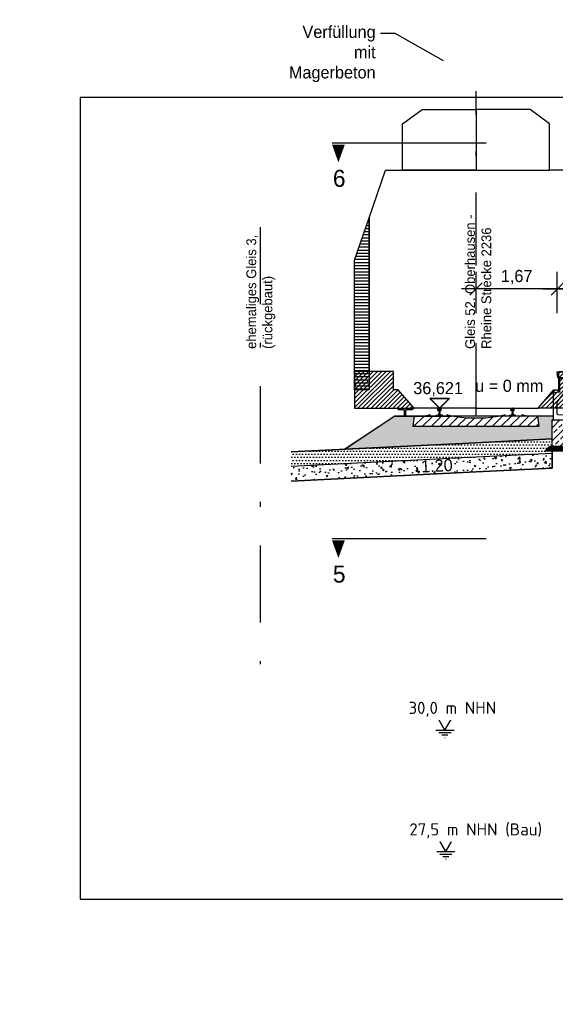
# Model space of a CAD drawing. Extents: x -805 to 3526, y -961 to 1039.
# Tile 461 of 473: x 1576 to 1587, y 24 to 45. Entities that reach past the tile are written whole.
import ezdxf
from ezdxf import colors
from ezdxf.entities.mleader import LeaderData, LeaderLine
from ezdxf.enums import TextEntityAlignment as Align
from ezdxf.math import Vec2, Vec3

# ---------------------------------------------------------------- set-up
doc = ezdxf.new("R2010")
doc.units = 0
for name, pattern in [('ACAD_ISO10W100', [18, 12, -3, 0, -3]), ('AUSGEZOGEN', [2, 1, 1]), ('STRICHPUNKT', [1, 0.5, -0.25, 0, -0.25]), ('STRICHPUNKT2', [12.7, 6.35, -3.175, 0, -3.175]), ('STRICHPUNKTX2', [50.8, 25.4, -12.7, 0, -12.7])]:
    doc.linetypes.add(name, pattern=pattern)
doc.layers.get('0').update_dxf_attribs({"color": 251})
for name, color, linetype, lineweight in [('EB-2236S-BETTUNG-LIN', 5, 'Continuous', 25), ('EB-2236S-BETTUNG-SRA', 7, 'Continuous', 25), ('EB-2236S-BSTG-FUND-SRA', 7, 'Continuous', 25), ('EB-2236S-BSTG-SAUB-SRA', 7, 'Continuous', 25), ('EB-2236S-FSS-LIN', 5, 'Continuous', 35), ('EB-2236S-FSS-SRA', 7, 'Continuous', 25), ('EB-2236S-GLEIS-LIN', 7, 'Continuous', 25), ('EB-2236S-GLEISACHSE-LIN', 7, 'STRICHPUNKT', 25), ('EB-2236S-PLANUM-LIN', 12, 'Continuous', 35), ('EB-2236S-PSS-LIN', 5, 'Continuous', 25), ('EB-2236S-PSS-SRA', 7, 'Continuous', 25), ('EB-2236S-Q-BAHNSTEIG-LIN', 162, 'Continuous', 25), ('EB-2236S-SCHWELLE-LIN', 7, 'Continuous', 25), ('EB-2236S-SCHWELLE-SRA', 7, 'Continuous', 18), ('TTK-B-Bestand', 252, 'Continuous', 35), ('TTK-P-Treppe oben', 12, 'Continuous', 25)]:
    doc.layers.add(name, color=color, linetype=linetype, lineweight=lineweight)
for name, color, linetype in [('Lichtraumprofil', 9, 'Continuous'), ('Schnitt 3 m', 251, 'Continuous'), ('TTK-P-Entwässerung Höhe', 5, 'Continuous'), ('TTK-P-Gleisachse', 250, 'Continuous'), ('TTK-P-TEXT', 12, 'AUSGEZOGEN'), ('TTK-P-Verm', 251, 'Continuous'), ('TTK-P-Verm-ProVI', 112, 'Continuous'), ('TTK-Schnittlinien 200', 3, 'Continuous')]:
    doc.layers.add(name, color=color, linetype=linetype)
doc.styles.add('AKG DIN 6776', font='AKG_DIN67.TTF')
doc.styles.add('AKGDIN6776', font='AKG_DIN67.TTF', dxfattribs={"height": 2.5})
doc.styles.add('ISOCPEUR', font='isocpeur.ttf', dxfattribs={"height": 3.5})
doc.styles.get("Standard").update_dxf_attribs({"font": 'arial.ttf'})
doc.styles.add('TTK AKG DIN 6776', font='AKG_DIN67.TTF', dxfattribs={"height": 0.25})
doc.dimstyles.new('TTK', dxfattribs={"dimtxt": 2.5, "dimasz": 2.5, "dimexe": 3.5, "dimexo": 0.1, "dimgap": 1, "dimtad": 1, "dimzin": 0, "dimtxsty": 'AKG DIN 6776', "dimblk": 'OBLIQUE', "dimcen": -0.09, "dimdle": 3, "dimclrd": 256, "dimclre": 256, "dimclrt": 256, "dimadec": 3, "dimazin": 0, "dimtfac": 1, "dimtofl": 0, "dimtmove": 0, "dimatfit": 3, "dimldrblk": 'OBLIQUE', "dimfxl": 7, "dimfxlon": 1, "dimtolj": 1, "dimtzin": 0, "dimlwd": -1, "dimlwe": -1, "dimarcsym": 0})
doc.dimstyles.new('TTK$6', dxfattribs={"dimtxt": 2.5, "dimasz": 2.5, "dimexe": 3.5, "dimexo": 0.1, "dimgap": 1, "dimtad": 1, "dimzin": 0, "dimtxsty": 'AKG DIN 6776', "dimblk": 'OBLIQUE', "dimcen": -0.09, "dimdle": 3, "dimse1": 1, "dimse2": 1, "dimclrd": 256, "dimclre": 256, "dimclrt": 256, "dimadec": 3, "dimazin": 0, "dimtfac": 1, "dimtofl": 0, "dimtmove": 0, "dimatfit": 3, "dimldrblk": 'OBLIQUE', "dimfxl": 7, "dimfxlon": 1, "dimtolj": 1, "dimtzin": 0, "dimlwd": -1, "dimlwe": -1, "dimarcsym": 0})
pattern_1 = [(0, (-620.239846, 50.22719), (1e-17, 0.0635), [])]
pattern_2 = [(45, (-620.239846, 50.867296), (-0.0449012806, 0.0449012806), [])]

# ---------------------------------------------------------------- blocks, each defined once
blk = doc.blocks.new('PVI_QPZEI_HOE')
for p, q in [((-0.2, 0.2), (0, 0)), ((-0.2, 0.2), (0.2, 0.2)), ((0.2, 0.2), (0, 0))]:
    blk.add_line(p, q)
blk = doc.blocks.new('S54')
at = {"color": 0}
for p, q in [((-0.063, 0.001), (-0.051, 0.013)), ((-0.063, 0.01), (-0.062, 0.011)), ((-0.063, 0), (-0.063, 0.01)), ((-0.063, 0), (0.062, 0)), ((-0.062, 0.011), (-0.061, 0.012)), ((-0.061, 0.012), (-0.06, 0.012)), ((-0.06, 0.012), (-0.045, 0.013)), ((-0.055, 0), (-0.04, 0.015)), ((-0.046, 0), (-0.026, 0.02)), ((-0.045, 0.013), (-0.042, 0.014)), ((-0.042, 0.014), (-0.016, 0.024)), ((-0.037, 0), (0.009, 0.046)), ((-0.034, 0.119), (0.002, 0.154)), ((-0.034, 0.128), (-0.007, 0.154)), ((-0.034, 0.14), (-0.032, 0.145)), ((-0.034, 0.116), (-0.034, 0.14)), ((-0.033, 0.112), (-0.034, 0.116)), ((-0.034, 0.136), (-0.016, 0.153)), ((-0.033, 0.111), (-0.033, 0.112)), ((-0.031, 0.111), (-0.033, 0.111)), ((-0.032, 0.111), (0.011, 0.154)), ((-0.032, 0.145), (-0.031, 0.147)), ((-0.031, 0.147), (-0.03, 0.149)), ((-0.015, 0.105), (-0.031, 0.111)), ((-0.03, 0.149), (-0.028, 0.151)), ((-0.028, 0.151), (-0.025, 0.152)), ((-0.028, 0), (0.01, 0.038)), ((-0.026, 0.109), (0.019, 0.153)), ((-0.025, 0.152), (-0.024, 0.152)), ((-0.024, 0.152), (-0.021, 0.153)), ((-0.021, 0.153), (-0.017, 0.153)), ((-0.019, 0.106), (0.026, 0.151)), ((-0.019, 0), (0.011, 0.031)), ((-0.017, 0.153), (-0.014, 0.154)), ((-0.016, 0.024), (-0.014, 0.025)), ((-0.014, 0.104), (-0.015, 0.105)), ((-0.014, 0.154), (-0.01, 0.154)), ((-0.013, 0.103), (-0.014, 0.104)), ((-0.014, 0.025), (-0.012, 0.026)), ((-0.013, 0.103), (0.031, 0.148)), ((-0.012, 0.102), (-0.013, 0.103)), ((-0.011, 0.1), (-0.012, 0.102)), ((-0.012, 0.027), (-0.011, 0.031)), ((-0.012, 0.026), (-0.012, 0.027)), ((-0.011, 0.097), (0.033, 0.141)), ((-0.01, 0.097), (-0.011, 0.1)), ((-0.011, 0.031), (-0.01, 0.038)), ((-0.011, 0), (0.014, 0.025)), ((-0.01, 0.154), (-0.006, 0.154)), ((-0.01, 0.095), (-0.01, 0.097)), ((-0.009, 0.091), (-0.01, 0.095)), ((-0.01, 0.036), (0.008, 0.054)), ((-0.01, 0.038), (-0.009, 0.046)), ((-0.009, 0.09), (0.033, 0.133)), ((-0.009, 0.085), (-0.009, 0.091)), ((-0.008, 0.079), (-0.009, 0.085)), ((-0.009, 0.046), (0.008, 0.063)), ((-0.009, 0.046), (-0.008, 0.053)), ((-0.008, 0.082), (0.033, 0.124)), ((-0.008, 0.073), (0.009, 0.091)), ((-0.008, 0.065), (0.008, 0.081)), ((-0.008, 0.079), (-0.008, 0.053)), ((-0.008, 0.056), (0.008, 0.072)), ((-0.006, 0.154), (-0.003, 0.154)), ((-0.003, 0.154), (0, 0.154)), ((-0.002, 0), (0.02, 0.022)), ((0.003, 0.154), (0, 0.154)), ((0.006, 0.154), (0.003, 0.154)), ((0.01, 0.154), (0.006, 0.154)), ((0.007, 0), (0.027, 0.02)), ((0.008, 0.079), (0.009, 0.085)), ((0.008, 0.079), (0.008, 0.053)), ((0.009, 0.046), (0.008, 0.053)), ((0.009, 0.091), (0.01, 0.095)), ((0.009, 0.085), (0.009, 0.091)), ((0.01, 0.038), (0.009, 0.046)), ((0.014, 0.154), (0.01, 0.154)), ((0.01, 0.097), (0.011, 0.1)), ((0.01, 0.095), (0.01, 0.097)), ((0.011, 0.031), (0.01, 0.038)), ((0.011, 0.1), (0.012, 0.102)), ((0.012, 0.027), (0.011, 0.031)), ((0.012, 0.102), (0.013, 0.103)), ((0.012, 0.026), (0.012, 0.027)), ((0.014, 0.025), (0.012, 0.026)), ((0.013, 0.103), (0.014, 0.104)), ((0.017, 0.153), (0.014, 0.154)), ((0.014, 0.104), (0.015, 0.105)), ((0.016, 0.024), (0.014, 0.025)), ((0.015, 0.105), (0.031, 0.111)), ((0.042, 0.014), (0.016, 0.024)), ((0.016, 0), (0.033, 0.017)), ((0.021, 0.153), (0.017, 0.153)), ((0.024, 0.152), (0.021, 0.153)), ((0.025, 0.152), (0.024, 0.152)), ((0.028, 0.151), (0.025, 0.152)), ((0.025, 0), (0.04, 0.015)), ((0.03, 0.149), (0.028, 0.151)), ((0.028, 0.109), (0.033, 0.115)), ((0.031, 0.147), (0.03, 0.149)), ((0.032, 0.145), (0.031, 0.147)), ((0.031, 0.111), (0.033, 0.111)), ((0.033, 0.14), (0.032, 0.145)), ((0.033, 0.116), (0.033, 0.14)), ((0.033, 0.112), (0.033, 0.116)), ((0.033, 0.111), (0.033, 0.112)), ((0.034, 0), (0.046, 0.013)), ((0.045, 0.013), (0.042, 0.014)), ((0.042, 0), (0.054, 0.012)), ((0.06, 0.012), (0.045, 0.013)), ((0.061, 0.012), (0.06, 0.012)), ((0.06, 0), (0.062, 0.003)), ((0.062, 0.011), (0.061, 0.012)), ((0.062, 0.01), (0.062, 0.011)), ((0.062, 0.011), (0.062, 0.011)), ((0.062, 0), (0.062, 0.01))]:
    blk.add_line(p, q, dxfattribs=at)
blk = doc.blocks.new('Pvi_Bstg76l')
at = {"color": 0}
blk.add_line((-0.3, -0.225), (-0.57, -0.905), dxfattribs=at)
for points in [[(0, 0), (-0.3, 0), (-0.3, -0.15), (-0.18, -0.15), (-0.18, -0.12), (-0.015, -0.12)], [(0.08, -0.985), (-0.57, -0.985), (-0.57, -0.905), (-0.02, -0.885), (0, -0.865), (0, -0.625), (-0.3, -0.225), (-0.3, -0.165), (-0.15, -0.165), (-0.15, -0.135), (-0.05, -0.135), (-0.05, -0.42), (0.08, -0.435)]]:
    blk.add_lwpolyline(points, close=True, dxfattribs=at)
blk = doc.blocks.new('_OBLIQUE')
at = {"color": 0, "linetype": 'ByBlock'}
blk.add_line((-0.5, -0.5), (0.5, 0.5), dxfattribs=at)
blk = doc.blocks.new('*D656')
at = {"layer": 'DEFPOINTS', "color": 0}
for p in [(1589.594, 39.076), (1587.468, 37.374), (1589.594, 37.43)]:
    blk.add_point(p, dxfattribs=at)
at = {"layer": 'TTK-P-Verm'}
for p, q in [((1587.468, 38.576), (1587.468, 39.426)), ((1589.594, 38.576), (1589.594, 39.426)), ((1587.168, 39.076), (1589.894, 39.076))]:
    blk.add_line(p, q, dxfattribs=at)
at = {"layer": 'TTK-P-Verm', "xscale": 0.25, "yscale": 0.25, "zscale": 0.25, "rotation": 180}
blk.add_blockref('_OBLIQUE', (1587.468, 39.076), dxfattribs=at)
at = {"layer": 'TTK-P-Verm', "xscale": 0.25, "yscale": 0.25, "zscale": 0.25}
blk.add_blockref('_OBLIQUE', (1589.594, 39.076), dxfattribs=at)
at = {"layer": 'TTK-P-Verm', "insert": (1588.368, 39.32), "char_height": 0.25, "attachment_point": 5, "style": 'AKG DIN 6776'}
blk.add_mtext('\\A1;{\\fArial|b0|i0|c0|p34;≥}2,10', dxfattribs=at)
blk = doc.blocks.new('*D549')
at = {"layer": 'DEFPOINTS', "color": 0}
for p in [(1594.653, 36.74), (1594.306, 36.575), (8.223, 0)]:
    blk.add_point(p, dxfattribs=at)
at = {"layer": 'TTK-B-Bestand', "insert": (1594.109, 36.983), "char_height": 0.25, "attachment_point": 5, "style": 'AKG DIN 6776'}
blk.add_mtext('\\A1;36,588', dxfattribs=at)
blk = doc.blocks.new('*D548')
at = {"layer": 'DEFPOINTS', "color": 0}
for p in [(1585.537, 36.771), (1585.046, 36.614), (-0.868, 0.031)]:
    blk.add_point(p, dxfattribs=at)
at = {"layer": 'TTK-B-Bestand', "insert": (1585.018, 37.014), "char_height": 0.25, "attachment_point": 5, "style": 'AKG DIN 6776'}
blk.add_mtext('\\A1;36,621', dxfattribs=at)
blk = doc.blocks.new('*D650')
at = {"layer": 'DEFPOINTS', "color": 0}
for p in [(1585.797, 39.076), (1585.797, 37.336), (1587.468, 37.336)]:
    blk.add_point(p, dxfattribs=at)
at = {"layer": 'TTK-P-Verm'}
for p, q in [((1585.797, 38.576), (1585.797, 39.426)), ((1587.468, 38.576), (1587.468, 39.426)), ((1587.768, 39.076), (1585.497, 39.076))]:
    blk.add_line(p, q, dxfattribs=at)
at = {"layer": 'TTK-P-Verm', "xscale": 0.25, "yscale": 0.25, "zscale": 0.25, "rotation": 180}
blk.add_blockref('_OBLIQUE', (1585.797, 39.076), dxfattribs=at)
at = {"layer": 'TTK-P-Verm', "xscale": 0.25, "yscale": 0.25, "zscale": 0.25}
blk.add_blockref('_OBLIQUE', (1587.468, 39.076), dxfattribs=at)
at = {"layer": 'TTK-P-Verm', "insert": (1586.633, 39.32), "char_height": 0.25, "attachment_point": 5, "style": 'AKG DIN 6776'}
blk.add_mtext('\\A1;1,67', dxfattribs=at)
blk = doc.blocks.new('_None')
blk = doc.blocks.new('wasser symbol')
at = {"layer": 'TTK-P-TEXT', "color": 5}
for points in [[(-0.153, 0.265), (0.153, 0.265)], [(0, 0), (-0.153, 0.265)], [(0, 0), (0.153, 0.265)], [(-0.188, 0), (0.188, 0)], [(-0.125, -0.05), (0.125, -0.05)], [(-0.062, -0.1), (0.062, -0.1)], [(-0.004, -0.15), (0.004, -0.15)]]:
    blk.add_lwpolyline(points, dxfattribs=at)
blk = doc.blocks.new('Lichtraumprofil Bestand')
at = {"layer": 'Lichtraumprofil', "transparency": 33554559}
h = blk.add_hatch(dxfattribs=at)
h.set_pattern_fill('ANSI31', color=254, scale=0.02, angle=315)
h.set_pattern_definition(pattern_1)
h.paths.add_polyline_path([(-2.2, 3.917), (-2.5, 3.05), (-2.5, 0.38), (-2.2, 0.38)])
h = blk.add_hatch(dxfattribs=at)
h.set_pattern_fill('ANSI31', color=254, scale=0.02, angle=315)
h.set_pattern_definition(pattern_1)
h.paths.add_polyline_path([(2.2, 3.917), (2.5, 3.05), (2.5, 0.38), (2.2, 0.38)])
h = blk.add_hatch(dxfattribs=at)
h.set_pattern_fill('ANSI31', color=254, scale=0.02)
h.set_pattern_definition(pattern_2)
h.paths.add_polyline_path([(-1.6, 0.38), (-1.7, 0.38), (-1.7, 0.76), (-2.2, 0.76), (-2.5, 0.76), (-2.5, 0), (-1.275, 0)])
h = blk.add_hatch(dxfattribs=at)
h.set_pattern_fill('ANSI31', color=254, scale=0.02)
h.set_pattern_definition(pattern_2)
h.paths.add_polyline_path([(1.6, 0.38), (1.7, 0.38), (1.7, 0.76), (2.2, 0.76), (2.5, 0.76), (2.5, 0), (1.275, 0)])
at = {"layer": 'EB-2236S-GLEISACHSE-LIN', "color": 254, "ltscale": 3}
blk.add_line((0, -0.163), (0, 6.524), dxfattribs=at)
at = {"layer": 'Lichtraumprofil', "color": 254}
for p, q in [((-2.2, 3.917), (-1.86, 4.9)), ((-1.86, 4.9), (-1.51, 4.9)), ((-1.615, 4.9), (0, 4.9)), ((1.86, 4.9), (1.51, 4.9)), ((2.2, 3.917), (1.86, 4.9)), ((-2.2, 0.76), (-2.2, 3.917)), ((2.2, 0.76), (2.2, 3.917)), ((-1.7, 0.76), (-2.2, 0.76)), ((-1.7, 0.38), (-1.7, 0.76)), ((-1.6, 0.38), (-1.7, 0.38)), ((-1.275, 0), (-1.6, 0.38)), ((1.275, 0), (1.6, 0.38)), ((0, 0), (-1.275, 0)), ((0, 0), (1.275, 0))]:
    blk.add_line(p, q, dxfattribs=at)
at = {"layer": 'Lichtraumprofil', "color": 254, "flags": 128}
for points in [[(-1.51, 4.9), (-1.51, 5.85), (-1.11, 6.15), (0, 6.15), (0, 4.9), (-1.51, 4.9)], [(1.51, 4.9), (1.51, 5.85), (1.11, 6.15), (0, 6.15), (0, 4.9), (1.51, 4.9)], [(-2.2, 3.917), (-2.2, 0.38), (-2.5, 0.38), (-2.5, 3.05), (-2.2, 3.917)], [(2.2, 3.917), (2.2, 0.38), (2.5, 0.38), (2.5, 3.05), (2.2, 3.917)], [(-2.5, 0.76), (-2.5, 0), (-1.275, 0), (-1.6, 0.38), (-1.7, 0.38), (-1.7, 0.76), (-2.2, 0.76), (-2.2, 0.76), (-2.5, 0.76)], [(2.5, 0.76), (2.5, 0), (1.275, 0), (1.6, 0.38), (1.7, 0.38), (1.7, 0.76), (2.2, 0.76), (2.2, 0.76), (2.5, 0.76)]]:
    blk.add_lwpolyline(points, dxfattribs=at)
blk = doc.blocks.new('*D536')
at = {"layer": 'DEFPOINTS', "color": 0}
for p in [(1593.426, 36.652), (1593.91, 36.652), (733.066, 0.107)]:
    blk.add_point(p, dxfattribs=at)
at = {"layer": 'TTK-P-TEXT', "insert": (1594.454, 36.896), "char_height": 0.25, "attachment_point": 5, "style": 'AKG DIN 6776'}
blk.add_mtext('\\A1;36,589', dxfattribs=at)

msp = doc.modelspace()

# ---------------------------------------------------------------- hatches: boundary and pattern name
at = {"layer": 'EB-2236S-BETTUNG-SRA'}
h = msp.add_hatch(dxfattribs=at)
h.set_pattern_fill('HEX', color=251, scale=0.008, style=0)
h.set_pattern_definition([(0, (-346.61353, -40.45966), (0, 0.0439940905), [0.0254, -0.0508]), (120, (-346.61353, -40.45966), (-0.0381, -0.0219970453), [0.0254, -0.0508]), (60, (-346.58813, -40.45966), (-0.0381, 0.0219970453), [0.0254, -0.0508])])
h.paths.add_polyline_path([(1587.3875, 36.4614), (1584.1265, 36.4614), (1583.1031, 35.7791), (1587.3625, 35.9921), (1587.3625, 36.3864), (1587.3875, 36.3864)])
h.paths.add_polyline_path([(1587.0975, 36.2514), (1584.4975, 36.2514), (1584.5265, 36.4614), (1587.0685, 36.4614)], flags=0)
at = {"layer": 'EB-2236S-BSTG-FUND-SRA'}
h = msp.add_hatch(dxfattribs=at)
h.set_pattern_fill('ANSI33', color=251, scale=0.03, style=0)
h.set_pattern_definition([(45, (-346.61324, -40.4573), (-0.134703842, 0.134703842), []), (45, (-346.47854, -40.4573), (-0.134703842, 0.134703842), [0.09525, -0.047625])])
h.paths.add_polyline_path([(1588.2128, 36.3887), (1587.3628, 36.3887), (1587.3628, 35.8387), (1588.2128, 35.8387)])
at = {"layer": 'EB-2236S-BSTG-SAUB-SRA'}
h = msp.add_hatch(dxfattribs=at)
h.set_pattern_fill('ANSI31', color=251, scale=0.0075, style=0)
h.set_pattern_definition([(45, (-346.614842, -40.459648), (-0.01683798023, 0.01683798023), [])])
h.paths.add_polyline_path([(1588.3612, 35.7364), (1588.2612, 35.8364), (1587.3112, 35.8364), (1587.2112, 35.7364)])
at = {"layer": 'EB-2236S-FSS-SRA'}
h = msp.add_hatch(dxfattribs=at)
h.set_pattern_fill('AR-CONC', color=251, scale=0.002, style=0)
h.set_pattern_definition([(50, (-346.61353, -40.45966), (0.36436934, -0.03187817), [0.0381, -0.4191]), (355, (-346.61353, -40.45966), (-0.07048684, 0.38211369), [0.03048, -0.33528117]), (100.451445, (-346.58317, -40.4623), (0.293882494, 0.350235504), [0.03238002, -0.35618049]), (46.1842, (-346.61353, -40.35806), (0.54215808, -0.08408466), [0.05715, -0.62865]), (96.635558, (-346.56835, -40.36507), (0.47480827, 0.49485225), [0.04857005, -0.53427122]), (351.18415, (-346.61353, -40.35806), (0.47480827, 0.49485225), [0.04571993, -0.50291946]), (21, (-346.56273, -40.38346), (0.303228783, -0.204530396), [0.0381, -0.4191]), (326, (-346.56273, -40.38346), (0.12360406, 0.36837593), [0.03048, -0.33528]), (71.451445, (-346.53746, -40.4005), (0.42683284, 0.16384554), [0.03238002, -0.356179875]), (37.5, (-346.61353, -40.45966), (0.0061772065, 0.169110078), [0, -0.331216, 0, -0.34036, 0, -0.33655]), (7.5, (-346.61353, -40.45966), (0.133639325, 0.20036115), [0, -0.194056, 0, -0.323596, 0, -0.12827]), (327.5, (-346.72681, -40.45966), (0.27118119, -0.011457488), [0, -0.127, 0, -0.39624, 0, -0.52578]), (317.5, (-346.77761, -40.45966), (0.296258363, 0.050852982), [0, -0.1651, 0, -0.263144, 0, -0.37338])])
h.paths.add_polyline_path([(1587.3625, 35.6917), (1581.9975, 35.4234), (1581.9975, 35.1231), (1587.3625, 35.3913)])
at = {"layer": 'EB-2236S-PSS-SRA'}
h = msp.add_hatch(dxfattribs=at)
h.set_pattern_fill('DOTS', color=251, scale=0.04, style=0)
h.set_pattern_definition([(0, (-346.61353, -40.45966), (0.03175, 0.0635), [0, -0.0635])])
h.paths.add_polyline_path([(1587.3625, 35.7364), (1587.2125, 35.7364), (1587.3125, 35.8364), (1587.3625, 35.8364), (1587.3625, 35.9921), (1581.9975, 35.7238), (1581.9975, 35.4234), (1587.3625, 35.6917)])
at = {"layer": 'EB-2236S-SCHWELLE-SRA'}
h = msp.add_hatch(dxfattribs=at)
h.set_pattern_fill('ANSI31', color=251, scale=0.04, style=0)
h.set_pattern_definition([(45, (-346.61353, -40.45966), (-0.089802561, 0.089802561), [])])
h.paths.add_polyline_path([(1587.0975, 36.2514), (1587.0685, 36.4614), (1586.8335, 36.4614), (1586.7445, 36.4864), (1586.7445, 36.4864), (1586.7245, 36.4614), (1586.4095, 36.4614), (1586.3895, 36.4864), (1586.3895, 36.4864), (1586.3005, 36.4614), (1586.3005, 36.4614), (1586.0005, 36.4194), (1585.5945, 36.4194), (1585.2945, 36.4614), (1585.2945, 36.4614), (1585.2055, 36.4864), (1585.2055, 36.4864), (1585.1855, 36.4614), (1584.8705, 36.4614), (1584.8505, 36.4864), (1584.8505, 36.4864), (1584.7615, 36.4614), (1584.5265, 36.4614), (1584.4975, 36.2514)])

# ---------------------------------------------------------------- linework, layer by layer
at = {"layer": 'EB-2236S-BETTUNG-LIN', "color": 251, "flags": 128}
msp.add_lwpolyline([(1587.3875, 36.4614), (1584.1265, 36.4614), (1583.1031, 35.7791)], dxfattribs=at)
at = {"layer": 'EB-2236S-FSS-LIN', "color": 251, "flags": 128}
msp.add_lwpolyline([(1587.3625, 35.7364), (1587.3625, 35.3913), (1585.7975, 35.3131), (1581.9975, 35.1231)], dxfattribs=at)
at = {"layer": 'EB-2236S-PLANUM-LIN', "color": 251, "flags": 128}
msp.add_lwpolyline([(1587.3625, 35.9921), (1585.7975, 35.9138), (1581.9975, 35.7238)], dxfattribs=at)
at = {"layer": 'EB-2236S-PSS-LIN', "color": 251, "flags": 128}
msp.add_lwpolyline([(1587.3625, 35.7364), (1587.3625, 35.6917), (1585.7975, 35.6134), (1581.9975, 35.4234)], dxfattribs=at)
at = {"layer": 'EB-2236S-Q-BAHNSTEIG-LIN', "color": 251, "flags": 128}
for points in [[(1587.3612, 36.3864), (1588.2112, 36.3864), (1588.2112, 35.8364), (1587.3612, 35.8364), (1587.3612, 36.3864)], [(1587.3112, 35.8364), (1588.2612, 35.8364), (1588.3612, 35.7364), (1587.2112, 35.7364), (1587.3112, 35.8364)]]:
    msp.add_lwpolyline(points, dxfattribs=at)
at = {"layer": 'EB-2236S-SCHWELLE-LIN', "color": 251, "flags": 128}
msp.add_lwpolyline([(1587.0975, 36.2514), (1587.0685, 36.4614), (1586.8335, 36.4614), (1586.7445, 36.4864), (1586.7245, 36.4614), (1586.4095, 36.4614), (1586.3895, 36.4864), (1586.3005, 36.4614), (1586.0005, 36.4194), (1585.5945, 36.4194), (1585.2945, 36.4614), (1585.2055, 36.4864), (1585.1855, 36.4614), (1584.8705, 36.4614), (1584.8505, 36.4864), (1584.7615, 36.4614), (1584.5265, 36.4614), (1584.4975, 36.2514), (1587.0975, 36.2514)], dxfattribs=at)
at = {"layer": 'Schnitt 3 m', "color": 251}
for p, q in [((1584.1878, 36.6157), (1584.1876, 36.6157)), ((1584.1878, 36.6157), (1584.4878, 36.6157)), ((1584.3048, 36.5877), (1584.1878, 36.5877)), ((1584.3288, 36.47), (1584.3288, 36.5637)), ((1584.3468, 36.5637), (1584.3468, 36.47)), ((1584.4878, 36.5877), (1584.3708, 36.5877)), ((1584.4878, 36.6157), (1584.4878, 36.5877)), ((1584.1265, 36.4614), (1583.1023, 35.779)), ((1584.1259, 36.4613), (1585.2904, 36.4613)), ((1587.3027, 36.4613), (1587.097, 36.4613)), ((1585.6641, 35.9071), (1583.1023, 35.779))]:
    msp.add_line(p, q, dxfattribs=at)
at = {"layer": 'Schnitt 3 m', "color": 251, "extrusion": (0, 0, -1)}
for centre, start_param, end_param in [((1584.3048, 36.5637), 0, 1.5707963), ((1584.3708, 36.5637), 4.712389, 6.2831853)]:
    msp.add_ellipse(centre, major_axis=(0, 0.024), ratio=0.9999756, start_param=start_param, end_param=end_param, dxfattribs=at)
at = {"layer": 'TTK-P-Gleisachse', "color": 251, "linetype": 'STRICHPUNKT2', "ltscale": 0.25}
msp.add_line((1581.3556, 40.3511), (1581.3556, 31.3547), dxfattribs=at)
at = {"layer": 'TTK-Schnittlinien 200', "color": 251, "linetype": 'ACAD_ISO10W100', "ltscale": 0.5}
for p, q in [((1582.836, 42.0835), (1586.0049, 42.0835)), ((1582.836, 33.9424), (1586.0049, 33.9424))]:
    msp.add_line(p, q, dxfattribs=at)
at = {"layer": 'TTK-Schnittlinien 200', "color": 251, "linetype": 'ByBlock', "ltscale": 0.03}
for points in [[(1582.9676, 42.0437, 0.2625, 0, 0), (1582.9676, 41.6809, 0, 0, 0)], [(1582.9676, 33.9026, 0.2625, 0, 0), (1582.9676, 33.5397, 0, 0, 0)]]:
    msp.add_lwpolyline(points, format="xyseb", dxfattribs=at)

# ---------------------------------------------------------------- block references
at = {"layer": 'EB-2236S-GLEIS-LIN', "color": 251, "xscale": -1}
for name, p in [('PVI_QPZEI_HOE', (1585.0553, 36.6225)), ('S54', (1585.0465, 36.4674)), ('S54', (1586.5485, 36.4674))]:
    msp.add_blockref(name, p, dxfattribs=at)
at = {"layer": 'EB-2236S-Q-BAHNSTEIG-LIN', "color": 251, "xscale": -1}
msp.add_blockref('Pvi_Bstg76l', (1587.4662, 37.3714), dxfattribs=at)
at = {"layer": 'TTK-B-Bestand', "color": 251, "xscale": -1}
msp.add_blockref('PVI_QPZEI_HOE', (1585.0465, 36.6214), dxfattribs=at)
at = {"layer": 'TTK-P-Entwässerung Höhe', "color": 251}
for p in [(1585.1589, 30.0003), (1585.1765, 27.5003)]:
    msp.add_blockref('wasser symbol', p, dxfattribs=at)
at = {"layer": 'TTK-P-Treppe oben', "color": 251}
msp.add_blockref('Lichtraumprofil Bestand', (1585.7976, 36.6217), dxfattribs=at)

# ---------------------------------------------------------------- texts
at = {"layer": 'TTK-B-Bestand', "color": 251, "style": 'TTK AKG DIN 6776'}
msp.add_text('u = 0 mm', height=0.25, dxfattribs=at).set_placement((1587.1828, 36.9589), align=Align.RIGHT)
at = {"layer": 'TTK-B-Bestand', "color": 251, "style": 'AKGDIN6776'}
msp.add_text('1:20', height=0.25, rotation=2.86241, dxfattribs=at).set_placement((1584.9856, 35.5655), align=Align.TOP_CENTER)
at = {"layer": 'TTK-P-Gleisachse', "color": 251, "char_height": 0.2, "attachment_point": 1, "rotation": 90}
for s, width, insert in [('{\\fAKG DIN 6776|b0|i0|c0|p2;Gleis 52, Oberhausen - Rheine Strecke 2236}', 3.055589, (1585.576, 37.8433)), ('{\\fAKG DIN 6776|b0|i0|c0|p2;ehemaliges Gleis 3, (rückgebaut)}', 3.161727, (1581.076, 37.8433))]:
    msp.add_mtext_dynamic_manual_height_columns(s, width=width, gutter_width=12.5, heights=[0], dxfattribs=dict(at, insert=insert))
at = {"layer": 'TTK-Schnittlinien 200', "color": 251, "linetype": 'STRICHPUNKTX2', "ltscale": 0.03, "style": 'AKG DIN 6776'}
for s, p in [('6', (1582.8539, 41.1768)), ('5', (1582.8539, 33.0357))]:
    msp.add_text(s, height=0.35, dxfattribs=at).set_placement(p)

# ---------------------------------------------------------------- dimensions: what is measured, and where the dimension line sits
at = {"layer": 'TTK-B-Bestand', "color": 251}
for feature_location, offset, origin, text, picture, middle in [((1585.0459, 36.614), (0.4461, 0.1576), (-0.8681, 0.0309), '36,621', '*D548', (1585.0178, 37.0144)), ((1594.3062, 36.5752), (0.2947, 0.1656), (8.2233, 0), '36,588', '*D549', (1594.1093, 36.9835))]:
    dim = msp.add_ordinate_dim(feature_location=feature_location, offset=offset, dtype=0, origin=origin, text=text, dimstyle='TTK$6', override={"dimscale": 0, "dimdec": 3, "dimtmove": 1, "dimfxlon": 0}, dxfattribs=at)
    dim.commit()
    dim.dimension.update_dxf_attribs({"geometry": picture, "text_midpoint": middle})
at = {"layer": 'TTK-P-Verm', "color": 251}
dim = msp.add_linear_dim(base=(1585.7974, 39.0763), p1=(1587.4678, 37.3359), p2=(1585.7974, 37.3359), angle=180, dimstyle='TTK', override={"dimscale": 0, "dimfxl": 5}, dxfattribs=at)
dim.commit()
dim.dimension.update_dxf_attribs({"geometry": '*D650', "text_midpoint": (1586.6326, 39.0763), "dimtype": 160})
dim = msp.add_linear_dim(base=(1589.5945, 39.0763), p1=(1587.4678, 37.3737), p2=(1589.5945, 37.4303), angle=180, text='{\\fArial|b0|i0|c0|p34;≥}2,10', dimstyle='TTK', override={"dimscale": 0, "dimtmove": 0, "dimfxl": 5}, dxfattribs=at)
dim.commit()
dim.dimension.update_dxf_attribs({"geometry": '*D656', "text_midpoint": (1588.3678, 39.0763), "dimtype": 160})

# ---------------------------------------------------------------- leaders
at = {"layer": 'TTK-P-TEXT', "color": 251}
ml = msp.add_multileader_mtext('Standard', dxfattribs=at)
ml.set_content('\\A1;Verfüllung mit Magerbeton', color=256, style='AKG DIN 6776')
ml.set_leader_properties(color=256)
ml.set_arrow_properties(name='NONE')
ml.build(insert=Vec2(0, 0))
ml.multileader.update_dxf_attribs({"dogleg_length": 3, "arrow_head_size": 0.3, "scale": 0.1})
ctx = ml.context
ctx.base_point, ctx.scale, ctx.char_height, ctx.arrow_head_size, ctx.landing_gap_size, ctx.plane_origin = Vec3(1580.3719, 44.3306), 0.1, 0.25, 0.3, 0.1, Vec3(1585.1275, 43.7696)
ctx.text_align_type = 2
notes = []
notes.append((ctx, [(0, (1, 1, 0), (1584.1332, 44.3306), (-1, 0), 0.3, [(0, [(1585.1275, 43.7696)], 0, [])])]))
ctx.mtext.insert, ctx.mtext.width, ctx.mtext.alignment, ctx.mtext.flow_direction = Vec3(1583.7332, 44.4912), 3.375623, 3, 5
ctx.mtext.has_bg_fill, ctx.mtext.bg_color, ctx.mtext.bg_scale_factor, ctx.mtext.bg_transparency, ctx.mtext.use_window_bg_color = 1, -1027028792, 1.5, 0, 1
for ctx, leaders in notes:
    for number, flags, end, landing, length, lines in leaders:
        leader = LeaderData()
        leader.index, (leader.has_last_leader_line, leader.has_dogleg_vector, leader.attachment_direction) = number, flags
        leader.last_leader_point, leader.dogleg_vector, leader.dogleg_length = Vec3(end), Vec3(landing), length
        for number, points, colour, breaks in lines:
            line = LeaderLine()
            line.index, line.vertices, line.color, line.breaks = number, Vec3.list(points), colors.encode_raw_color(colour), breaks
            leader.lines.append(line)
        ctx.leaders.append(leader)

# ---------------------------------------------------------------- next in the draw order: texts
at = {"layer": 'TTK-P-Entwässerung Höhe', "color": 251, "char_height": 0.25, "attachment_point": 1, "style": 'ISOCPEUR', "bg_fill": 2}
for s, insert, width in [('30,0 m NHN', (1584.4093, 30.5832), 2.870502), ('27,5 m NHN (Bau)', (1584.4269, 28.0832), 3.708267)]:
    msp.add_mtext(s, dxfattribs=dict(at, insert=insert, width=width))

# ---------------------------------------------------------------- next in the draw order: linework, layer by layer
at = {"layer": 'TTK-P-Verm-ProVI', "color": 251}
msp.add_lwpolyline([(1577.6592, 26.5193), (1609.0953, 26.5193), (1609.0953, 43.0145), (1577.6592, 43.0145)], close=True, dxfattribs=at)

# ---------------------------------------------------------------- next in the draw order: dimensions: what is measured, and where the dimension line sits
at = {"layer": 'TTK-P-TEXT', "color": 251}
dim = msp.add_ordinate_dim(feature_location=(1593.4264, 36.6522), offset=(0.4831, 0), dtype=0, origin=(733.0659, 0.1071), text='36,589', dimstyle='TTK$6', override={"dimscale": 0, "dimfxlon": 0}, dxfattribs=at)
dim.commit()
dim.dimension.update_dxf_attribs({"geometry": '*D536', "text_midpoint": (1594.4538, 36.896)})

doc.saveas('drawing.dxf')
